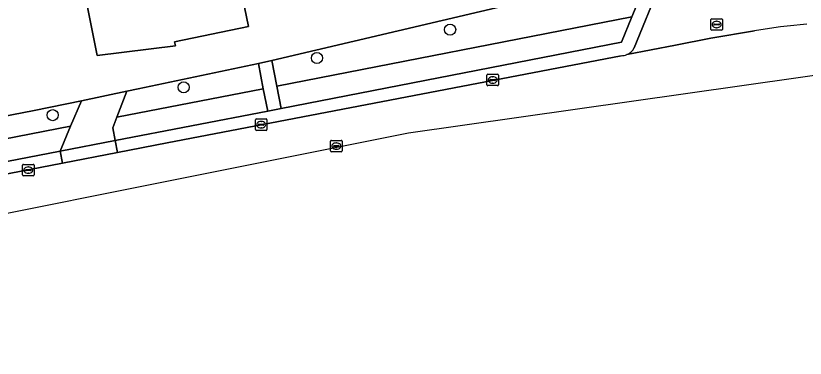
# Model space of a CAD drawing. Extents: x 161477 to 163040, y 383680 to 384871.
# Drawn here: x 162635.5 to 162704.8, y 383856.8 to 383886.9 of the extents above; entities that cross this region are included whole.
import ezdxf

# ---------------------------------------------------------------- set-up
doc = ezdxf.new("R2010")
doc.units = 0
for name, color, linetype in [('IMGEO_Boom', 7, 'Continuous'), ('IMGEO_Erf', 7, 'Continuous'), ('IMGEO_Groenvoorziening', 7, 'Continuous'), ('IMGEO_Kolk', 7, 'Continuous'), ('IMGEO_Pand', 7, 'Continuous'), ('IMGEO_Rijbaan_lokaal_open', 7, 'Continuous'), ('IMGEO_Rioolput', 7, 'Continuous'), ('IMGEO_Voetpad_open', 7, 'Continuous')]:
    doc.layers.add(name, color=color, linetype=linetype)

msp = doc.modelspace()

# ---------------------------------------------------------------- linework, layer by layer
at = {"layer": 'IMGEO_Boom'}
for centre in [(162673.657, 383885.665), (162661.969, 383883.175), (162650.271, 383880.604), (162638.781, 383878.159)]:
    msp.add_circle(centre, 0.489, dxfattribs=at)
at = {"layer": 'IMGEO_Erf'}
for points in [[(162653.099, 383899.807), (162655.972, 383885.941), (162649.485, 383884.608), (162649.563, 383884.239), (162642.68, 383883.391), (162639.904, 383897.324)], [(162578.701, 383867.244), (162637.156, 383878.562), (162641.303, 383879.43), (162645.275, 383880.26), (162646.268, 383880.468), (162656.837, 383882.679), (162658.007, 383882.95), (162691.273, 383890.805)]]:
    msp.add_lwpolyline(points, dxfattribs=at)
at = {"layer": 'IMGEO_Groenvoorziening'}
for points in [[(162689.605, 383886.785), (162691.273, 383890.805), (162658.007, 383882.95), (162658.444, 383880.709)], [(162688.684, 383884.567), (162689.605, 383886.785), (162658.444, 383880.709), (162658.827, 383878.745)], [(162657.266, 383880.479), (162656.837, 383882.679), (162646.268, 383880.468), (162645.275, 383880.26), (162644.414, 383877.973)], [(162657.649, 383878.517), (162657.266, 383880.479), (162644.414, 383877.973), (162644.065, 383877.046), (162644.278, 383875.927)], [(162637.156, 383878.562), (162578.701, 383867.244), (162577.434, 383865.48), (162577.536, 383865), (162599.689, 383869.251), (162640.356, 383877.181), (162641.303, 383879.43)], [(162599.689, 383869.251), (162577.536, 383865), (162577.942, 383863.087), (162639.433, 383874.989), (162640.356, 383877.181)]]:
    msp.add_lwpolyline(points, close=True, dxfattribs=at)
at = {"layer": 'IMGEO_Kolk'}
for p, q in [((162696.547, 383885.69), (162696.547, 383886.542)), ((162696.622, 383886.616), (162697.474, 383886.616)), ((162696.806, 383886.11), (162696.806, 383886.122)), ((162697.244, 383886.073), (162696.846, 383886.073)), ((162696.849, 383886.159), (162697.247, 383886.159)), ((162697.035, 383886.396), (162697.06, 383886.396)), ((162697.29, 383886.122), (162697.29, 383886.11)), ((162697.548, 383886.542), (162697.548, 383885.69)), ((162697.474, 383885.616), (162696.622, 383885.616)), ((162697.058, 383885.836), (162697.033, 383885.836)), ((162676.893, 383880.822), (162676.893, 383881.674)), ((162676.968, 383881.748), (162677.82, 383881.748)), ((162677.152, 383881.242), (162677.152, 383881.254)), ((162677.195, 383881.291), (162677.593, 383881.291)), ((162677.381, 383881.528), (162677.406, 383881.528)), ((162677.636, 383881.254), (162677.636, 383881.242)), ((162677.894, 383881.674), (162677.894, 383880.822)), ((162677.82, 383880.748), (162676.968, 383880.748)), ((162677.59, 383881.205), (162677.192, 383881.205)), ((162677.404, 383880.968), (162677.379, 383880.968)), ((162656.581, 383876.897), (162656.581, 383877.749)), ((162656.656, 383877.823), (162657.508, 383877.823)), ((162657.582, 383877.749), (162657.582, 383876.897)), ((162656.84, 383877.317), (162656.84, 383877.329)), ((162657.278, 383877.28), (162656.88, 383877.28)), ((162656.883, 383877.366), (162657.281, 383877.366)), ((162657.069, 383877.603), (162657.094, 383877.603)), ((162657.324, 383877.329), (162657.324, 383877.317)), ((162657.508, 383876.823), (162656.656, 383876.823)), ((162657.092, 383877.043), (162657.067, 383877.043)), ((162636.143, 383872.909), (162636.143, 383873.761)), ((162636.218, 383873.835), (162637.07, 383873.835)), ((162636.631, 383873.615), (162636.656, 383873.615)), ((162637.144, 383873.761), (162637.144, 383872.909)), ((162636.402, 383873.329), (162636.402, 383873.341)), ((162636.84, 383873.292), (162636.442, 383873.292)), ((162636.445, 383873.378), (162636.843, 383873.378)), ((162636.654, 383873.055), (162636.629, 383873.055)), ((162636.886, 383873.341), (162636.886, 383873.329)), ((162637.07, 383872.835), (162636.218, 383872.835))]:
    msp.add_line(p, q, dxfattribs=at)
for points in [[(162696.547, 383885.69), (162696.547, 383886.542)], [(162696.622, 383886.616), (162697.474, 383886.616)], [(162697.548, 383886.542), (162697.548, 383885.69)], [(162697.474, 383885.616), (162696.622, 383885.616)], [(162676.893, 383880.822), (162676.893, 383881.674)], [(162676.968, 383881.748), (162677.82, 383881.748)], [(162677.894, 383881.674), (162677.894, 383880.822)], [(162677.82, 383880.748), (162676.968, 383880.748)], [(162656.581, 383876.897), (162656.581, 383877.749)], [(162656.656, 383877.823), (162657.508, 383877.823)], [(162657.582, 383877.749), (162657.582, 383876.897)], [(162657.508, 383876.823), (162656.656, 383876.823)], [(162636.143, 383872.909), (162636.143, 383873.761)], [(162636.218, 383873.835), (162637.07, 383873.835)], [(162637.144, 383873.761), (162637.144, 383872.909)], [(162637.07, 383872.835), (162636.218, 383872.835)]]:
    msp.add_lwpolyline(points, dxfattribs=at)
for centre, radius, start, end in [((162696.624, 383886.54), 0.0765, 91.55205, 178.44795), ((162696.624, 383886.54), 0.0765, 91.55205, 178.44795), ((162696.846, 383886.119), 0.0403, 85.87752, 175.75265), ((162696.843, 383886.109), 0.0366, 178.93798, 274.71019), ((162697.247, 383886.116), 0.043, 264.86636, 352.45326), ((162697.251, 383886.121), 0.0386, 1.73085, 96.63898), ((162697.472, 383886.54), 0.0765, 1.55205, 88.44795), ((162697.472, 383886.54), 0.0765, 1.55205, 88.44795), ((162696.624, 383885.692), 0.0765, 181.55205, 268.44795), ((162696.624, 383885.692), 0.0765, 181.55205, 268.44795), ((162697.472, 383885.692), 0.0765, 271.55205, 358.44795), ((162697.472, 383885.692), 0.0765, 271.55205, 358.44795), ((162676.97, 383881.672), 0.0765, 91.55205, 178.44795), ((162676.97, 383881.672), 0.0765, 91.55205, 178.44795), ((162677.192, 383881.251), 0.0403, 85.87752, 175.75265), ((162677.189, 383881.241), 0.0366, 178.93798, 274.71019), ((162677.593, 383881.248), 0.043, 264.86636, 352.45326), ((162677.597, 383881.253), 0.0386, 1.73085, 96.63898), ((162677.818, 383881.672), 0.0765, 1.55205, 88.44795), ((162677.818, 383881.672), 0.0765, 1.55205, 88.44795), ((162676.97, 383880.824), 0.0765, 181.55205, 268.44795), ((162676.97, 383880.824), 0.0765, 181.55205, 268.44795), ((162677.818, 383880.824), 0.0765, 271.55205, 358.44795), ((162677.818, 383880.824), 0.0765, 271.55205, 358.44795), ((162656.658, 383877.747), 0.0765, 91.55205, 178.44795), ((162656.658, 383877.747), 0.0765, 91.55205, 178.44795), ((162657.506, 383877.747), 0.0765, 1.55205, 88.44795), ((162657.506, 383877.747), 0.0765, 1.55205, 88.44795), ((162656.88, 383877.326), 0.0403, 85.87752, 175.75265), ((162656.877, 383877.316), 0.0366, 178.93798, 274.71019), ((162657.281, 383877.323), 0.043, 264.86636, 352.45326), ((162657.285, 383877.328), 0.0386, 1.73085, 96.63898), ((162656.658, 383876.899), 0.0765, 181.55205, 268.44795), ((162656.658, 383876.899), 0.0765, 181.55205, 268.44795), ((162657.506, 383876.899), 0.0765, 271.55205, 358.44795), ((162657.506, 383876.899), 0.0765, 271.55205, 358.44795), ((162636.22, 383873.759), 0.0765, 91.55205, 178.44795), ((162636.22, 383873.759), 0.0765, 91.55205, 178.44795), ((162637.068, 383873.759), 0.0765, 1.55205, 88.44795), ((162637.068, 383873.759), 0.0765, 1.55205, 88.44795), ((162636.22, 383872.911), 0.0765, 181.55205, 268.44795), ((162636.22, 383872.911), 0.0765, 181.55205, 268.44795), ((162636.442, 383873.338), 0.0403, 85.87752, 175.75265), ((162636.439, 383873.328), 0.0366, 178.93798, 274.71019), ((162636.843, 383873.335), 0.043, 264.86636, 352.45326), ((162636.847, 383873.34), 0.0386, 1.73085, 96.63898), ((162637.068, 383872.911), 0.0765, 271.55205, 358.44795), ((162637.068, 383872.911), 0.0765, 271.55205, 358.44795)]:
    msp.add_arc(centre, radius, start, end, dxfattribs=at)
for centre, major_axis, ratio, start_param, end_param in [((162697.034, 383886.116), (-0.387, 0.002), 0.722429, 4.712389, 7.853982), ((162697.059, 383886.116), (-0.39, 0.002), 0.717154, 1.570796, 4.712389), ((162677.38, 383881.248), (-0.387, 0.002), 0.722429, 4.712389, 7.853982), ((162677.405, 383881.248), (-0.39, 0.002), 0.717154, 1.570796, 4.712389), ((162657.068, 383877.323), (-0.387, 0.002), 0.722429, 4.712389, 7.853982), ((162657.093, 383877.323), (-0.39, 0.002), 0.717154, 1.570796, 4.712389), ((162636.63, 383873.335), (-0.387, 0.002), 0.722429, 4.712389, 7.853982), ((162636.655, 383873.335), (-0.39, 0.002), 0.717154, 1.570796, 4.712389)]:
    msp.add_ellipse(centre, major_axis=major_axis, ratio=ratio, start_param=start_param, end_param=end_param, dxfattribs=at)
at = {"layer": 'IMGEO_Pand'}
msp.add_lwpolyline([(162642.68, 383883.391), (162649.563, 383884.239), (162649.485, 383884.608), (162655.972, 383885.941), (162653.099, 383899.807), (162653.032, 383900.13), (162646.745, 383898.908), (162646.57, 383899.165), (162639.888, 383897.404), (162639.904, 383897.324)], close=True, dxfattribs=at)
at = {"layer": 'IMGEO_Rijbaan_lokaal_open'}
for points in [[(162610.925, 383864.772), (162670.009, 383876.596), (162728.725, 383884.959), (162840.215, 383897.073), (162840.215, 383897.073), (162839.714, 383900.885), (162829.069, 383899.452), (162819.373, 383898.172), (162809.281, 383896.986), (162798.054, 383895.656), (162795.087, 383895.308), (162790.582, 383894.78), (162779.127, 383893.403), (162766.303, 383891.905), (162756.538, 383890.745), (162743.024, 383889.212), (162730.088, 383887.615), (162723.056, 383886.834)], [(162718.804, 383890.231), (162717.537, 383890.017), (162713.352, 383889.299), (162713.127, 383890.542), (162706.176, 383889.386), (162705.143, 383895.674), (162704.594, 383895.567), (162703.08, 383895.285), (162702.506, 383895.161), (162703.161, 383891.819), (162703.082, 383891.708), (162696.729, 383890.487), (162692.072, 383889.598), (162692.07, 383889.592), (162689.81, 383884.059)], [(162689.158, 383883.474), (162693.442, 383884.311), (162696.542, 383884.915), (162700.361, 383885.565)], [(162700.361, 383885.565), (162696.542, 383884.915), (162693.442, 383884.311), (162689.158, 383883.474)], [(162688.666, 383883.378), (162648.815, 383875.718), (162644.463, 383874.875), (162639.64, 383873.942), (162578.152, 383862.037), (162573.704, 383861.176), (162564.383, 383859.261), (162553.036, 383857.11), (162551.535, 383856.823)]]:
    msp.add_lwpolyline(points, dxfattribs=at)
for centre, radius, start, end in [((162709.018, 383834.377), 51.915, 94.48272, 99.59862), ((162709.018, 383834.377), 51.915, 94.48272, 99.59862), ((162688.677, 383884.666), 1.285, 291.96937, 331.83003), ((162688.669, 383884.672), 1.294, 269.86903, 292.21285)]:
    msp.add_arc(centre, radius, start, end, dxfattribs=at)
at = {"layer": 'IMGEO_Rioolput'}
for p, q in [((162663.174, 383875.017), (162663.174, 383875.869)), ((162663.249, 383875.943), (162664.101, 383875.943)), ((162663.662, 383875.723), (162663.687, 383875.723)), ((162664.175, 383875.869), (162664.175, 383875.017)), ((162663.433, 383875.437), (162663.433, 383875.449)), ((162663.871, 383875.4), (162663.473, 383875.4)), ((162663.476, 383875.486), (162663.874, 383875.486)), ((162663.685, 383875.163), (162663.66, 383875.163)), ((162663.917, 383875.449), (162663.917, 383875.437)), ((162664.101, 383874.943), (162663.249, 383874.943))]:
    msp.add_line(p, q, dxfattribs=at)
for points in [[(162663.174, 383875.017), (162663.174, 383875.869)], [(162663.249, 383875.943), (162664.101, 383875.943)], [(162664.175, 383875.869), (162664.175, 383875.017)], [(162664.101, 383874.943), (162663.249, 383874.943)]]:
    msp.add_lwpolyline(points, dxfattribs=at)
for centre, radius, start, end in [((162663.251, 383875.867), 0.0765, 91.55205, 178.44795), ((162663.251, 383875.867), 0.0765, 91.55205, 178.44795), ((162664.099, 383875.867), 0.0765, 1.55205, 88.44795), ((162664.099, 383875.867), 0.0765, 1.55205, 88.44795), ((162663.251, 383875.019), 0.0765, 181.55205, 268.44795), ((162663.251, 383875.019), 0.0765, 181.55205, 268.44795), ((162663.473, 383875.446), 0.0403, 85.87752, 175.75265), ((162663.47, 383875.436), 0.0366, 178.93798, 274.71019), ((162663.874, 383875.443), 0.043, 264.86636, 352.45326), ((162663.878, 383875.448), 0.0386, 1.73085, 96.63898), ((162664.099, 383875.019), 0.0765, 271.55205, 358.44795), ((162664.099, 383875.019), 0.0765, 271.55205, 358.44795)]:
    msp.add_arc(centre, radius, start, end, dxfattribs=at)
for centre, major_axis, ratio, start_param, end_param in [((162663.661, 383875.443), (-0.387, 0.002), 0.722429, 4.712389, 7.853982), ((162663.686, 383875.443), (-0.39, 0.002), 0.717154, 1.570796, 4.712389)]:
    msp.add_ellipse(centre, major_axis=major_axis, ratio=ratio, start_param=start_param, end_param=end_param, dxfattribs=at)
at = {"layer": 'IMGEO_Voetpad_open'}
msp.add_lwpolyline([(162689.81, 383884.059), (162692.07, 383889.592), (162692.072, 383889.598), (162692.669, 383891.058), (162691.273, 383890.805), (162689.605, 383886.785), (162688.684, 383884.567), (162658.827, 383878.745), (162657.649, 383878.517), (162644.278, 383875.927), (162644.463, 383874.875), (162648.815, 383875.718), (162688.666, 383883.378)], dxfattribs=at)
for points in [[(162658.007, 383882.95), (162656.837, 383882.679), (162657.266, 383880.479), (162657.649, 383878.517), (162658.827, 383878.745), (162658.444, 383880.709)], [(162644.414, 383877.973), (162645.275, 383880.26), (162641.303, 383879.43), (162640.356, 383877.181), (162639.433, 383874.989), (162644.278, 383875.927), (162644.065, 383877.046)], [(162644.463, 383874.875), (162644.278, 383875.927), (162639.433, 383874.989), (162639.64, 383873.942)], [(162639.64, 383873.942), (162639.433, 383874.989), (162577.942, 383863.087), (162578.152, 383862.037)]]:
    msp.add_lwpolyline(points, close=True, dxfattribs=at)
for centre, radius, start, end in [((162688.677, 383884.666), 1.285, 291.96937, 331.83003), ((162688.669, 383884.672), 1.294, 269.86903, 292.21285)]:
    msp.add_arc(centre, radius, start, end, dxfattribs=at)

doc.saveas('drawing.dxf')
